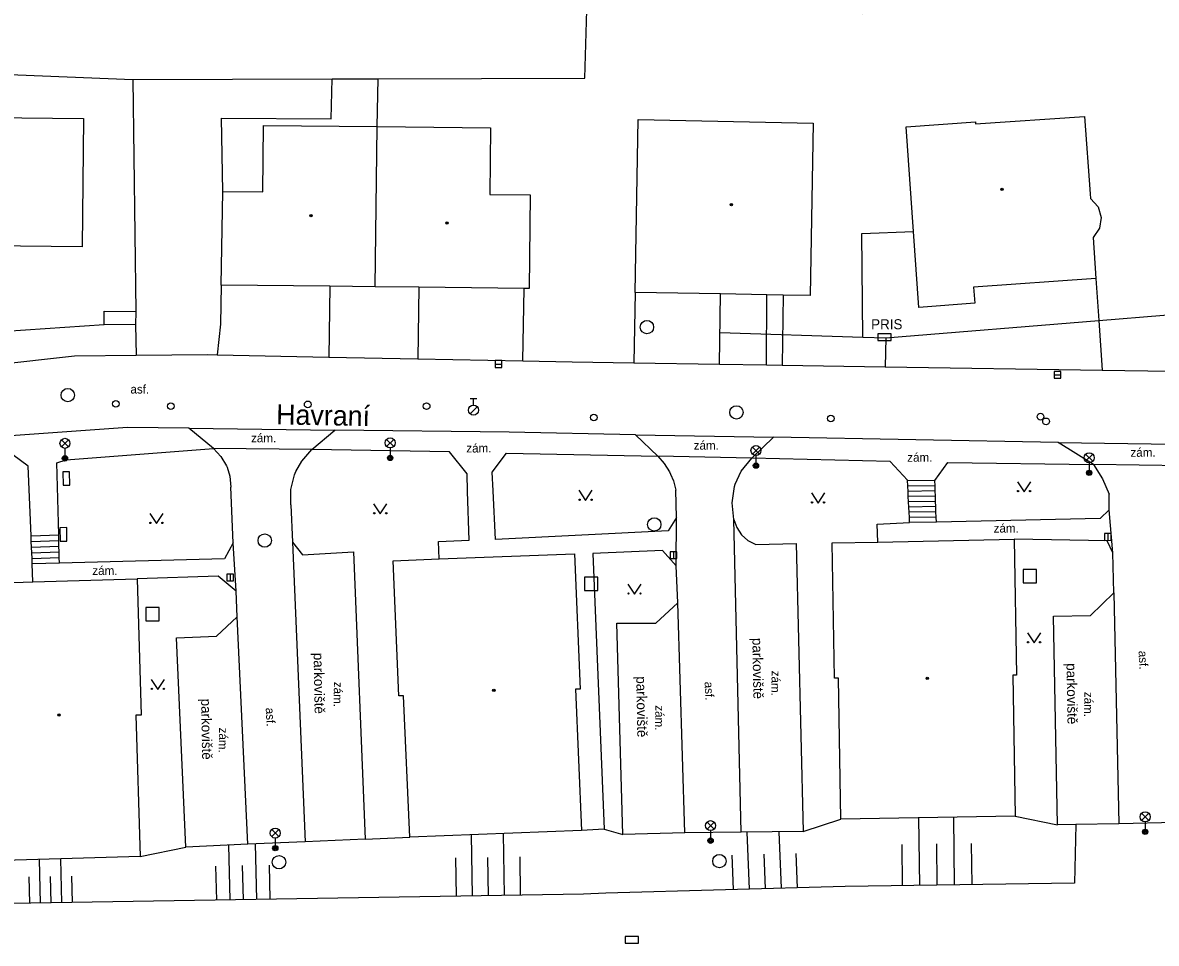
# Model space of a CAD drawing. Extents: x -596024 to -594475, y -1163820 to -1161957.
# Drawn here: x -595804.3 to -595719.4, y -1162928.5 to -1162859.7 of the extents above; entities that cross this region are included whole.
import ezdxf

# ---------------------------------------------------------------- set-up
doc = ezdxf.new("R2010")
doc.units = 0
for name, color, linetype in [('Level 10', 7, 'Continuous'), ('Level 11', 7, 'Continuous'), ('Level 14', 7, 'Continuous'), ('Level 15', 7, 'Continuous'), ('Level 24', 7, 'Continuous'), ('Level 26', 7, 'Continuous'), ('Level 27', 7, 'Continuous'), ('Level 28', 7, 'Continuous'), ('Level 33', 7, 'Continuous'), ('Level 36', 7, 'Continuous'), ('Level 39', 7, 'Continuous'), ('Level 40', 7, 'Continuous'), ('Level 41', 7, 'Continuous'), ('Level 5', 7, 'Continuous'), ('Level 50', 7, 'Continuous')]:
    doc.layers.add(name, color=color, linetype=linetype)

msp = doc.modelspace()

# ---------------------------------------------------------------- linework, layer by layer
at = {"layer": 'Level 10'}
for points in [[(-595824.73, -1162888.17), (-595823.75, -1162887.89), (-595819.88, -1162887.08), (-595818.67, -1162886.89), (-595812.71, -1162885.95), (-595800.39, -1162884.58), (-595795.76, -1162884.54), (-595790.43, -1162884.5), (-595789.71, -1162884.51), (-595781.34, -1162884.68), (-595774.68, -1162884.81), (-595766.84, -1162884.97), (-595763.13, -1162885.04), (-595758.52, -1162885.11), (-595752.1, -1162885.21), (-595748.6, -1162885.26), (-595747.41, -1162885.28), (-595739.71, -1162885.4), (-595723.46, -1162885.65), (-595713.25, -1162885.81)], [(-595791.82, -1162890), (-595796.43, -1162889.94), (-595806.23, -1162890.64), (-595816.05, -1162891.9), (-595829.94, -1162895.36), (-595837.81, -1162897.97), (-595845.11, -1162899.46), (-595852.38, -1162899.62)], [(-595789.99, -1162891.51), (-595791.82, -1162890)], [(-595782.63, -1162891.6), (-595780.89, -1162890.14)], [(-595758.4, -1162890.49), (-595767.86, -1162890.31), (-595780.89, -1162890.14)], [(-595756.73, -1162892.1), (-595758.4, -1162890.49)], [(-595749.7, -1162892.24), (-595748.08, -1162890.68)], [(-595726.76, -1162891.07), (-595748.08, -1162890.68)], [(-595789.99, -1162891.51), (-595789.43, -1162892.11), (-595789.01, -1162892.82), (-595788.97, -1162892.92), (-595788.76, -1162893.6), (-595788.68, -1162894.42)], [(-595784.2, -1162895.73), (-595784.19, -1162894.59), (-595783.91, -1162893.48), (-595783.81, -1162893.24), (-595783.38, -1162892.46), (-595782.63, -1162891.6)], [(-595724.12, -1162892.73), (-595726.76, -1162891.07)], [(-595756.73, -1162892.1), (-595756.25, -1162892.65), (-595755.86, -1162893.27), (-595755.77, -1162893.44), (-595755.56, -1162893.94), (-595755.37, -1162894.65)], [(-595751.03, -1162896.83), (-595751.17, -1162895.59), (-595750.98, -1162894.36), (-595750.93, -1162894.19), (-595750.48, -1162893.21), (-595749.7, -1162892.24)], [(-595724.12, -1162892.73), (-595723.44, -1162893.79), (-595722.95, -1162894.95)], [(-595788.52, -1162898.59), (-595788.68, -1162894.42)], [(-595755.33, -1162896.68), (-595755.37, -1162894.65)], [(-595722.94, -1162896.12), (-595722.95, -1162894.95)], [(-595755.36, -1162900.29), (-595755.33, -1162896.68)], [(-595722.68, -1162899.32), (-595722.94, -1162896.12)], [(-595788.29, -1162902.19), (-595788.52, -1162898.59)], [(-595722.59, -1162902.33), (-595722.68, -1162899.32)], [(-595755.23, -1162903.07), (-595755.36, -1162900.29)], [(-595788.2, -1162904.12), (-595788.29, -1162902.19)], [(-595726.82, -1162919.68), (-595727.11, -1162904.06), (-595724.33, -1162904.02), (-595722.59, -1162902.33)], [(-595759.34, -1162920.39), (-595759.79, -1162904.59), (-595756.88, -1162904.58), (-595755.23, -1162903.07)], [(-595792.06, -1162921.34), (-595792.76, -1162905.69), (-595789.76, -1162905.55), (-595788.2, -1162904.12)], [(-595787.41, -1162921.12), (-595792.06, -1162921.34)]]:
    msp.add_lwpolyline(points, dxfattribs=at)
at = {"layer": 'Level 11'}
for points in [[(-595796.01, -1162863.91), (-595781.11, -1162863.87), (-595777.66, -1162863.86), (-595762.2, -1162863.81), (-595762.04, -1162858.73), (-595741.4, -1162858.97), (-595702.74, -1162858.81), (-595665.03, -1162858.13), (-595660.67, -1162858.05), (-595659.28, -1162858.03), (-595657.66, -1162858), (-595655.97, -1162857.97)], [(-595811.41, -1162863.28), (-595796.01, -1162863.91), (-595795.8, -1162881.28)], [(-595789.29, -1162872.29), (-595789.38, -1162866.8), (-595781.18, -1162866.87), (-595781.11, -1162863.87)], [(-595777.74, -1162867.44), (-595777.66, -1162863.86)], [(-595741.39, -1162883.19), (-595741.45, -1162875.44), (-595737.6, -1162875.29)], [(-595723.93, -1162878.8), (-595723.72, -1162881.94)], [(-595789.42, -1162879.3), (-595789.45, -1162882.21), (-595789.71, -1162884.51)], [(-595781.28, -1162879.38), (-595781.34, -1162884.68)], [(-595774.62, -1162879.46), (-595774.68, -1162884.81)], [(-595766.84, -1162884.97), (-595766.73, -1162879.55)], [(-595758.43, -1162879.84), (-595758.52, -1162885.11)], [(-595752.1, -1162885.21), (-595752.04, -1162879.96)], [(-595748.6, -1162885.26), (-595748.57, -1162880.02)], [(-595747.35, -1162880.04), (-595747.41, -1162885.28)], [(-595752.08, -1162882.84), (-595741.39, -1162883.19), (-595739.67, -1162883.24), (-595723.72, -1162881.94), (-595709.11, -1162880.74)], [(-595820.28, -1162883.75), (-595798.17, -1162882.25)], [(-595795.81, -1162882.28), (-595795.76, -1162884.54)], [(-595723.72, -1162881.94), (-595723.46, -1162885.65)], [(-595739.67, -1162883.24), (-595739.71, -1162885.4)], [(-595791.82, -1162890), (-595780.89, -1162890.14)], [(-595758.4, -1162890.49), (-595748.08, -1162890.68)], [(-595801.57, -1162897.99), (-595801.71, -1162892.59), (-595801, -1162892.38), (-595789.99, -1162891.51)], [(-595782.63, -1162891.6), (-595789.99, -1162891.51)], [(-595773.09, -1162899.78), (-595773.15, -1162898.49), (-595770.85, -1162898.39), (-595770.98, -1162894.73), (-595770.99, -1162893.41), (-595772.32, -1162891.78), (-595782.63, -1162891.6)], [(-595726.76, -1162891.07), (-595714.59, -1162891.25)], [(-595803.64, -1162898.06), (-595803.85, -1162892.84), (-595805.01, -1162892), (-595817.51, -1162893.86), (-595816.97, -1162897.85)], [(-595755.33, -1162896.68), (-595755.96, -1162897.68), (-595768.88, -1162898.34), (-595769.06, -1162894.7), (-595769.13, -1162893.28), (-595768.04, -1162891.86), (-595756.73, -1162892.1)], [(-595749.7, -1162892.24), (-595756.73, -1162892.1)], [(-595738.04, -1162893.89), (-595739.34, -1162892.49), (-595749.7, -1162892.24)], [(-595736, -1162893.91), (-595735.01, -1162892.56), (-595724.12, -1162892.73)], [(-595717.29, -1162892.81), (-595724.12, -1162892.73)], [(-595738.02, -1162894.34), (-595738.04, -1162893.89)], [(-595738.04, -1162893.89), (-595736, -1162893.91)], [(-595735.98, -1162894.31), (-595738.02, -1162894.34)], [(-595735.98, -1162894.31), (-595736, -1162893.91)], [(-595735.97, -1162894.7), (-595735.98, -1162894.31)], [(-595738, -1162894.73), (-595738.02, -1162894.34)], [(-595735.97, -1162894.7), (-595738, -1162894.73)], [(-595737.98, -1162895.12), (-595738, -1162894.73)], [(-595735.95, -1162895.09), (-595737.98, -1162895.12)], [(-595737.96, -1162895.51), (-595737.98, -1162895.12)], [(-595735.95, -1162895.09), (-595735.97, -1162894.7)], [(-595735.94, -1162895.48), (-595735.95, -1162895.09)], [(-595784.2, -1162895.73), (-595784.06, -1162898.54)], [(-595735.94, -1162895.48), (-595737.96, -1162895.51)], [(-595737.94, -1162895.9), (-595737.96, -1162895.51)], [(-595735.92, -1162895.87), (-595737.94, -1162895.9)], [(-595737.92, -1162896.29), (-595737.94, -1162895.9)], [(-595735.92, -1162895.87), (-595735.94, -1162895.48)], [(-595735.91, -1162896.26), (-595735.92, -1162895.87)], [(-595751.03, -1162896.83), (-595750.82, -1162897.44), (-595750.46, -1162897.98), (-595749.98, -1162898.41), (-595749.4, -1162898.71), (-595746.36, -1162898.62), (-595745.84, -1162920.18)], [(-595750.5, -1162920.22), (-595751.03, -1162896.83)], [(-595735.91, -1162896.26), (-595737.92, -1162896.29)], [(-595737.9, -1162896.68), (-595737.92, -1162896.29)], [(-595735.89, -1162896.65), (-595737.9, -1162896.68)], [(-595737.88, -1162897.07), (-595737.9, -1162896.68)], [(-595735.89, -1162896.65), (-595735.91, -1162896.26)], [(-595735.88, -1162897.04), (-595735.89, -1162896.65)], [(-595722.94, -1162896.12), (-595723.63, -1162896.76), (-595735.88, -1162897.04)], [(-595740.25, -1162898.53), (-595740.3, -1162897.18), (-595737.88, -1162897.07)], [(-595735.88, -1162897.04), (-595737.88, -1162897.07)], [(-595803.64, -1162898.06), (-595801.57, -1162897.99)], [(-595803.62, -1162898.48), (-595803.64, -1162898.06)], [(-595803.62, -1162898.48), (-595801.56, -1162898.41)], [(-595803.6, -1162898.9), (-595803.62, -1162898.48)], [(-595801.56, -1162898.41), (-595801.57, -1162897.99)], [(-595801.55, -1162898.83), (-595801.56, -1162898.41)], [(-595784.06, -1162898.54), (-595783.31, -1162899.48), (-595779.5, -1162899.25), (-595778.62, -1162920.75)], [(-595784.06, -1162898.54), (-595783.12, -1162920.95)], [(-595722.68, -1162899.32), (-595723.09, -1162898.43), (-595730.05, -1162898.31)], [(-595803.6, -1162898.9), (-595801.55, -1162898.83)], [(-595803.58, -1162899.32), (-595803.6, -1162898.9)], [(-595803.58, -1162899.32), (-595801.54, -1162899.25)], [(-595803.56, -1162899.74), (-595803.58, -1162899.32)], [(-595801.54, -1162899.25), (-595801.55, -1162898.83)], [(-595801.53, -1162899.67), (-595801.54, -1162899.25)], [(-595788.52, -1162898.59), (-595789.17, -1162899.78), (-595801.52, -1162900.09)], [(-595755.36, -1162900.29), (-595756.38, -1162899.16), (-595761.59, -1162899.37), (-595760.73, -1162919.99)], [(-595803.56, -1162899.74), (-595801.53, -1162899.67)], [(-595803.55, -1162900.14), (-595803.56, -1162899.74)], [(-595801.52, -1162900.09), (-595803.55, -1162900.14)], [(-595803.5, -1162901.49), (-595803.55, -1162900.14)], [(-595801.52, -1162900.09), (-595801.53, -1162899.67)], [(-595788.29, -1162902.19), (-595789.63, -1162901.07), (-595795.7, -1162901.28)], [(-595722.59, -1162902.33), (-595722.22, -1162919.61)], [(-595754.71, -1162920.28), (-595755.23, -1162903.07)], [(-595787.41, -1162921.12), (-595788.2, -1162904.12)], [(-595725.45, -1162919.66), (-595726.82, -1162919.68)], [(-595722.22, -1162919.61), (-595725.45, -1162919.66)], [(-595717.96, -1162919.51), (-595722.22, -1162919.61)], [(-595760.73, -1162919.99), (-595762.44, -1162920.11)], [(-595754.71, -1162920.28), (-595759.34, -1162920.39)], [(-595750.5, -1162920.22), (-595754.71, -1162920.28)], [(-595745.84, -1162920.18), (-595750.5, -1162920.22)], [(-595783.12, -1162920.95), (-595787.41, -1162921.12)], [(-595778.62, -1162920.75), (-595783.12, -1162920.95)]]:
    msp.add_lwpolyline(points, dxfattribs=at)
at = {"layer": 'Level 14'}
for points in [[(-595725.45, -1162919.66), (-595725.55, -1162924.05), (-595742.71, -1162924.29), (-595760.62, -1162924.78), (-595762.29, -1162924.86)], [(-595745.84, -1162920.18), (-595743.02, -1162919.24)], [(-595729.98, -1162919.02), (-595726.82, -1162919.68)], [(-595778.62, -1162920.75), (-595775.29, -1162920.59)], [(-595760.73, -1162919.99), (-595759.34, -1162920.39)], [(-595795.48, -1162922.05), (-595792.06, -1162921.34)], [(-595762.29, -1162924.86), (-595811.33, -1162925.66)]]:
    msp.add_lwpolyline(points, dxfattribs=at)
at = {"layer": 'Level 15'}
for points in [[(-595737.11, -1162924.21), (-595737.18, -1162919.14)], [(-595734.51, -1162924.17), (-595734.58, -1162919.1)], [(-595770.6, -1162925), (-595770.68, -1162920.42)], [(-595768.2, -1162924.96), (-595768.28, -1162920.33)], [(-595749.86, -1162924.49), (-595750.05, -1162920.22)], [(-595747.46, -1162924.42), (-595747.64, -1162920.2)], [(-595788.74, -1162925.29), (-595788.83, -1162921.19)], [(-595786.74, -1162925.26), (-595786.84, -1162921.1)], [(-595738.41, -1162924.23), (-595738.45, -1162921.14)], [(-595735.81, -1162924.19), (-595735.85, -1162921.1)], [(-595733.21, -1162924.16), (-595733.25, -1162921.07)], [(-595802.94, -1162925.53), (-595803.01, -1162922.26)], [(-595801.34, -1162925.5), (-595801.41, -1162922.22)], [(-595771.79, -1162925.02), (-595771.84, -1162922.15)], [(-595769.4, -1162924.98), (-595769.44, -1162922.11)], [(-595767, -1162924.94), (-595767.04, -1162922.07)], [(-595751.06, -1162924.52), (-595751.17, -1162921.95)], [(-595748.66, -1162924.45), (-595748.77, -1162921.88)], [(-595746.26, -1162924.39), (-595746.37, -1162921.82)], [(-595789.74, -1162925.31), (-595789.8, -1162922.76)], [(-595787.74, -1162925.28), (-595787.8, -1162922.73)], [(-595785.74, -1162925.24), (-595785.8, -1162922.7)], [(-595803.74, -1162925.54), (-595803.78, -1162923.56)], [(-595802.14, -1162925.51), (-595802.18, -1162923.54)], [(-595800.54, -1162925.49), (-595800.58, -1162923.51)]]:
    msp.add_lwpolyline(points, dxfattribs=at)
at = {"layer": 'Level 24'}
msp.add_lwpolyline([(-595795.8, -1162881.28), (-595795.81, -1162882.28), (-595798.17, -1162882.25), (-595798.16, -1162881.25), (-595795.8, -1162881.28)], dxfattribs=at)
for points in [[(-595740.27, -1162883.45), (-595739.27, -1162883.45), (-595739.27, -1162882.95), (-595740.27, -1162882.95)], [(-595800.739, -1162894.264), (-595800.761, -1162893.264), (-595801.261, -1162893.276), (-595801.239, -1162894.276)], [(-595801.472, -1162897.456), (-595801.448, -1162898.456), (-595800.948, -1162898.444), (-595800.972, -1162897.444)], [(-595759.17, -1162928.54), (-595758.17, -1162928.54), (-595758.17, -1162928.04), (-595759.17, -1162928.04)]]:
    msp.add_lwpolyline(points, close=True, dxfattribs=at)
at = {"layer": 'Level 26'}
for points in [[(-595729.38, -1162901.58), (-595728.38, -1162901.58), (-595728.38, -1162900.58), (-595729.38, -1162900.58)], [(-595762.22, -1162902.14), (-595761.22, -1162902.14), (-595761.22, -1162901.14), (-595762.22, -1162901.14)], [(-595795.04, -1162904.42), (-595794.04, -1162904.42), (-595794.04, -1162903.42), (-595795.04, -1162903.42)]]:
    msp.add_lwpolyline(points, close=True, dxfattribs=at)
at = {"layer": 'Level 27'}
for p, q in [((-595768.9, -1162885.2), (-595768.4, -1162885.2)), ((-595727.05, -1162886), (-595726.55, -1162886)), ((-595723.053, -1162897.89), (-595723.047, -1162898.39)), ((-595755.553, -1162899.26), (-595755.547, -1162899.76)), ((-595788.743, -1162900.92), (-595788.737, -1162901.42))]:
    msp.add_line(p, q, dxfattribs=at)
for points in [[(-595768.9, -1162885.45), (-595768.4, -1162885.45), (-595768.4, -1162884.95), (-595768.9, -1162884.95)], [(-595727.05, -1162886.25), (-595726.55, -1162886.25), (-595726.55, -1162885.75), (-595727.05, -1162885.75)], [(-595723.303, -1162897.893), (-595723.297, -1162898.393), (-595722.797, -1162898.387), (-595722.803, -1162897.887)], [(-595755.803, -1162899.263), (-595755.797, -1162899.763), (-595755.297, -1162899.757), (-595755.303, -1162899.257)], [(-595788.993, -1162900.923), (-595788.987, -1162901.423), (-595788.487, -1162901.417), (-595788.493, -1162900.917)]]:
    msp.add_lwpolyline(points, close=True, dxfattribs=at)
for centre in [(-595757.54, -1162882.44), (-595800.89, -1162887.53), (-595750.84, -1162888.82), (-595756.99, -1162897.2), (-595786.15, -1162898.41), (-595785.08, -1162922.47), (-595752.12, -1162922.39)]:
    msp.add_circle(centre, 0.5, dxfattribs=at)
at = {"layer": 'Level 28'}
for p, q in [((-595770.77, -1162887.775), (-595770.27, -1162887.775)), ((-595770.52, -1162888.275), (-595770.52, -1162887.775)), ((-595770.778, -1162888.922), (-595770.248, -1162888.392))]:
    msp.add_line(p, q, dxfattribs=at)
for centre, radius in [((-595797.29, -1162888.18), 0.25), ((-595793.17, -1162888.35), 0.25), ((-595782.93, -1162888.22), 0.25), ((-595774.03, -1162888.35), 0.25), ((-595770.52, -1162888.65), 0.375), ((-595761.52, -1162889.2), 0.25), ((-595743.78, -1162889.28), 0.25), ((-595728.09, -1162889.14), 0.25), ((-595727.67, -1162889.49), 0.25)]:
    msp.add_circle(centre, radius, dxfattribs=at)
at = {"layer": 'Level 33'}
for p, q in [((-595801.365, -1162891.4), (-595800.835, -1162890.87)), ((-595801.365, -1162890.87), (-595800.835, -1162891.4)), ((-595777.025, -1162891.37), (-595776.495, -1162890.84)), ((-595777.025, -1162890.84), (-595776.495, -1162891.37)), ((-595801.1, -1162891.51), (-595801.1, -1162892.26)), ((-595776.76, -1162891.48), (-595776.76, -1162892.23)), ((-595749.645, -1162891.94), (-595749.115, -1162891.41)), ((-595749.645, -1162891.41), (-595749.115, -1162891.94)), ((-595749.38, -1162892.05), (-595749.38, -1162892.8)), ((-595724.705, -1162892.48), (-595724.175, -1162891.95)), ((-595724.705, -1162891.95), (-595724.175, -1162892.48)), ((-595724.44, -1162892.59), (-595724.44, -1162893.34)), ((-595720.515, -1162919.34), (-595719.985, -1162918.81)), ((-595720.515, -1162918.81), (-595719.985, -1162919.34)), ((-595753.045, -1162920), (-595752.515, -1162919.47)), ((-595753.045, -1162919.47), (-595752.515, -1162920)), ((-595720.25, -1162919.45), (-595720.25, -1162920.2)), ((-595785.625, -1162920.56), (-595785.095, -1162920.03)), ((-595785.625, -1162920.03), (-595785.095, -1162920.56)), ((-595752.78, -1162920.11), (-595752.78, -1162920.86)), ((-595785.36, -1162920.67), (-595785.36, -1162921.42))]:
    msp.add_line(p, q, dxfattribs=at)
for centre, radius in [((-595801.1, -1162891.135), 0.375), ((-595776.76, -1162891.105), 0.375), ((-595749.38, -1162891.675), 0.375), ((-595801.1, -1162892.26), 0.2), ((-595801.1, -1162892.26), 0.145), ((-595801.1, -1162892.26), 0.0876), ((-595776.76, -1162892.23), 0.2), ((-595776.76, -1162892.23), 0.145), ((-595776.76, -1162892.23), 0.0876), ((-595749.38, -1162892.8), 0.2), ((-595724.44, -1162892.215), 0.375), ((-595749.38, -1162892.8), 0.145), ((-595749.38, -1162892.8), 0.0876), ((-595724.44, -1162893.34), 0.2), ((-595724.44, -1162893.34), 0.145), ((-595724.44, -1162893.34), 0.0876), ((-595720.25, -1162919.075), 0.375), ((-595752.78, -1162919.735), 0.375), ((-595785.36, -1162920.295), 0.375), ((-595720.25, -1162920.2), 0.2), ((-595720.25, -1162920.2), 0.145), ((-595720.25, -1162920.2), 0.0876), ((-595785.36, -1162921.42), 0.2), ((-595785.36, -1162921.42), 0.145), ((-595785.36, -1162921.42), 0.0876), ((-595752.78, -1162920.86), 0.2), ((-595752.78, -1162920.86), 0.145), ((-595752.78, -1162920.86), 0.0876)]:
    msp.add_circle(centre, radius, dxfattribs=at)
at = {"layer": 'Level 36'}
for points in [[(-595729.81, -1162894.01), (-595729.31, -1162894.76), (-595728.81, -1162894.01)], [(-595762.63, -1162894.65), (-595762.13, -1162895.4), (-595761.63, -1162894.65)], [(-595745.23, -1162894.85), (-595744.73, -1162895.6), (-595744.23, -1162894.85)], [(-595778, -1162895.67), (-595777.5, -1162896.42), (-595777, -1162895.67)], [(-595794.76, -1162896.39), (-595794.26, -1162897.14), (-595793.76, -1162896.39)], [(-595758.97, -1162901.67), (-595758.47, -1162902.42), (-595757.97, -1162901.67)], [(-595729.06, -1162905.32), (-595728.56, -1162906.07), (-595728.06, -1162905.32)], [(-595794.65, -1162908.81), (-595794.15, -1162909.56), (-595793.65, -1162908.81)]]:
    msp.add_lwpolyline(points, dxfattribs=at)
for centre in [(-595729.76, -1162894.71), (-595728.861, -1162894.71), (-595762.58, -1162895.35), (-595761.681, -1162895.35), (-595745.18, -1162895.55), (-595744.281, -1162895.55), (-595777.95, -1162896.37), (-595777.051, -1162896.37), (-595794.71, -1162897.09), (-595793.811, -1162897.09), (-595758.92, -1162902.37), (-595758.021, -1162902.37), (-595729.01, -1162906.02), (-595728.111, -1162906.02), (-595794.6, -1162909.51), (-595793.701, -1162909.51)]:
    msp.add_circle(centre, 0.05, dxfattribs=at)
at = {"layer": 'Level 39'}
for centre, radius in [((-595730.96, -1162872.14), 0.09), ((-595730.96, -1162872.14), 0.0398), ((-595751.22, -1162873.27), 0.09), ((-595751.22, -1162873.27), 0.0398), ((-595782.69, -1162874.1), 0.09), ((-595782.69, -1162874.1), 0.0398), ((-595772.5, -1162874.66), 0.09), ((-595772.5, -1162874.66), 0.0398), ((-595736.56, -1162908.71), 0.09), ((-595736.56, -1162908.71), 0.0398), ((-595769, -1162909.62), 0.09), ((-595769, -1162909.62), 0.0398), ((-595801.55, -1162911.46), 0.09), ((-595801.55, -1162911.46), 0.0398)]:
    msp.add_circle(centre, radius, dxfattribs=at)
at = {"layer": 'Level 5'}
for points in [[(-595811.29, -1162866.72), (-595799.72, -1162866.84)], [(-595799.72, -1162866.84), (-595799.82, -1162876.44)], [(-595758.43, -1162879.84), (-595758.2, -1162866.92)], [(-595758.2, -1162866.92), (-595745.09, -1162867.17)], [(-595738.15, -1162867.45), (-595732.95, -1162867.08)], [(-595732.95, -1162867.08), (-595732.94, -1162867.24)], [(-595732.94, -1162867.24), (-595724.8, -1162866.69)], [(-595724.8, -1162866.69), (-595724.37, -1162872.46)], [(-595786.3, -1162872.33), (-595786.23, -1162867.35)], [(-595786.23, -1162867.35), (-595777.74, -1162867.44)], [(-595777.89, -1162879.42), (-595777.74, -1162867.44)], [(-595777.74, -1162867.44), (-595769.24, -1162867.52)], [(-595769.24, -1162867.52), (-595769.29, -1162872.52)], [(-595745.09, -1162867.17), (-595745.33, -1162880.08)], [(-595737.2, -1162880.98), (-595737.6, -1162875.29), (-595738.15, -1162867.45)], [(-595789.42, -1162879.3), (-595789.29, -1162872.29)], [(-595789.29, -1162872.29), (-595786.3, -1162872.33)], [(-595769.29, -1162872.52), (-595766.29, -1162872.55)], [(-595766.29, -1162872.55), (-595766.36, -1162879.55)], [(-595724.37, -1162872.46), (-595724.34, -1162872.82)], [(-595724.34, -1162872.82), (-595723.78, -1162873.44)], [(-595723.78, -1162873.44), (-595723.55, -1162874.23)], [(-595723.55, -1162874.23), (-595723.67, -1162875.04)], [(-595723.67, -1162875.04), (-595724.14, -1162875.73)], [(-595799.82, -1162876.44), (-595811.4, -1162876.31)], [(-595724.14, -1162875.73), (-595723.93, -1162878.8)], [(-595723.93, -1162878.8), (-595733.09, -1162879.46)], [(-595777.89, -1162879.42), (-595781.28, -1162879.38), (-595789.42, -1162879.3)], [(-595766.36, -1162879.55), (-595766.73, -1162879.55), (-595774.62, -1162879.46), (-595777.89, -1162879.42)], [(-595745.33, -1162880.08), (-595747.35, -1162880.04), (-595748.57, -1162880.02), (-595752.04, -1162879.96), (-595758.43, -1162879.84)], [(-595733.09, -1162879.46), (-595732.99, -1162880.66)], [(-595732.99, -1162880.66), (-595737.2, -1162880.98)], [(-595743.67, -1162898.58), (-595740.25, -1162898.53)], [(-595740.25, -1162898.53), (-595730.05, -1162898.31)], [(-595730.05, -1162898.31), (-595729.88, -1162908.48)], [(-595773.09, -1162899.78), (-595762.97, -1162899.4)], [(-595762.97, -1162899.4), (-595762.54, -1162909.52)], [(-595743.5, -1162908.71), (-595743.67, -1162898.58)], [(-595776.53, -1162899.92), (-595773.09, -1162899.78)], [(-595776.1, -1162910.03), (-595776.53, -1162899.92)], [(-595809.3, -1162901.69), (-595803.5, -1162901.49)], [(-595803.5, -1162901.49), (-595795.7, -1162901.28)], [(-595795.7, -1162901.28), (-595795.39, -1162911.47)], [(-595743.2, -1162908.7), (-595743.5, -1162908.71)], [(-595743.02, -1162919.24), (-595743.2, -1162908.7)], [(-595729.88, -1162908.48), (-595730.16, -1162908.48)], [(-595730.16, -1162908.48), (-595729.98, -1162919.02)], [(-595762.54, -1162909.52), (-595762.89, -1162909.53)], [(-595762.89, -1162909.53), (-595762.44, -1162920.11)], [(-595775.75, -1162910.02), (-595776.1, -1162910.03)], [(-595775.29, -1162920.59), (-595775.75, -1162910.02)], [(-595795.39, -1162911.47), (-595795.79, -1162911.46)], [(-595795.79, -1162911.46), (-595795.48, -1162922.05)], [(-595729.98, -1162919.02), (-595743.02, -1162919.24)], [(-595762.44, -1162920.11), (-595775.29, -1162920.59)], [(-595795.48, -1162922.05), (-595808.25, -1162922.41)]]:
    msp.add_lwpolyline(points, dxfattribs=at)

# ---------------------------------------------------------------- texts
at = {"layer": 'Level 40'}
for s, p in [('asf.', (-595796.2, -1162887.41)), ('zám.', (-595787.17, -1162891.06)), ('zám.', (-595754.04, -1162891.61)), ('zám.', (-595771.06, -1162891.82)), ('zám.', (-595721.35, -1162892.14)), ('zám.', (-595738.06, -1162892.51)), ('zám.', (-595731.59, -1162897.81)), ('zám.', (-595799.05, -1162900.98))]:
    msp.add_text(s, height=0.65, dxfattribs=at).set_placement(p)
for s, rotation, p in [('asf.', 273.15, (-595720.75, -1162906.67)), ('zám.', 268.73, (-595748.2, -1162908.14)), ('zám.', 268.73, (-595780.96, -1162908.97)), ('asf.', 273.15, (-595753.23, -1162908.98)), ('zám.', 268.73, (-595724.79, -1162909.72)), ('asf.', 273.15, (-595786.08, -1162910.93)), ('zám.', 268.73, (-595756.9, -1162910.73)), ('zám.', 268.73, (-595789.56, -1162912.4))]:
    msp.add_text(s, height=0.65, rotation=rotation, dxfattribs=at).set_placement(p)
at = {"layer": 'Level 41'}
msp.add_text('PRIS', height=0.75, dxfattribs=at).set_placement((-595740.76, -1162882.6))
for p in [(-595749.65, -1162905.7), (-595782.49, -1162906.81), (-595726.14, -1162907.59), (-595758.34, -1162908.57), (-595790.91, -1162910.24)]:
    msp.add_text('parkoviště', height=0.75, rotation=271.01, dxfattribs=at).set_placement(p)
at = {"layer": 'Level 50'}
msp.add_text('Havraní', height=1.5, rotation=358.9206, dxfattribs=at).set_placement((-595785.302, -1162889.718))

doc.saveas('drawing.dxf')
